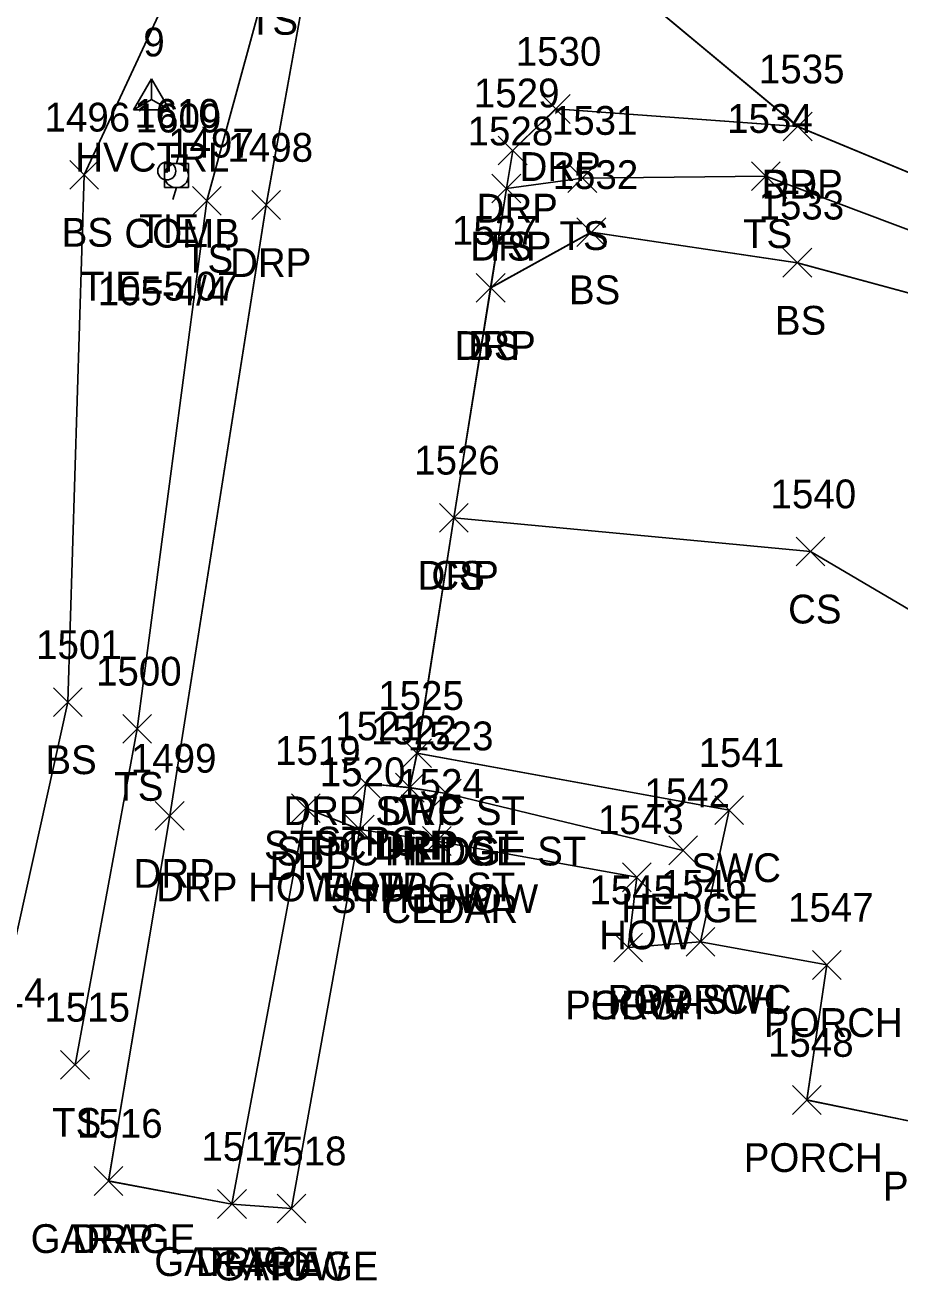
# Model space of a CAD drawing. Extents: x 1554668 to 1563881, y 831386 to 834374.
# Drawn here: x 1561727.2 to 1561788, y 833026.5 to 833113.8 of the extents above; entities that cross this region are included whole.
import ezdxf

# ---------------------------------------------------------------- set-up
doc = ezdxf.new("R2010")
doc.units = 0
for name, color, linetype in [('C_A', 7, 'Continuous'), ('C_C', 7, 'Continuous'), ('C_I', 7, 'Continuous'), ('CBP', 7, 'Continuous'), ('CPSM', 7, 'Continuous'), ('L_A', 7, 'Continuous'), ('L_C', 7, 'Continuous'), ('L_I', 7, 'Continuous'), ('L_TIC', 7, 'Continuous'), ('LAHR', 7, 'Continuous'), ('LBC', 7, 'Continuous'), ('LBF', 7, 'Continuous'), ('LELB', 7, 'Continuous'), ('P_A', 7, 'Continuous'), ('P_I', 7, 'Continuous'), ('P_TIC', 7, 'Continuous'), ('PET', 7, 'Continuous'), ('R_A', 7, 'Continuous'), ('R_I', 7, 'Continuous'), ('R_TIC', 7, 'Continuous'), ('RDP', 7, 'Continuous'), ('RSW', 7, 'Continuous'), ('U_A', 7, 'Continuous'), ('U_C', 7, 'Continuous'), ('U_I', 7, 'Continuous'), ('UP', 7, 'Continuous')]:
    doc.layers.add(name, color=color, linetype=linetype)

msp = doc.modelspace()

# ---------------------------------------------------------------- linework, layer by layer
at = {"layer": 'CBP'}
for radius in [0.625, 0.0833]:
    msp.add_circle((1561737.057, 833103.639), radius, dxfattribs=at)
at = {"layer": 'CPSM'}
for p, q in [((1561734.751, 833107.878), (1561736.001, 833110.043)), ((1561737.251, 833107.878), (1561736.001, 833110.043)), ((1561736.001, 833108.599), (1561736.001, 833110.043)), ((1561734.751, 833107.878), (1561736.001, 833108.599)), ((1561736.001, 833108.599), (1561736.001, 833108.599)), ((1561736.001, 833108.599), (1561737.251, 833107.878)), ((1561734.751, 833107.878), (1561737.251, 833107.878))]:
    msp.add_line(p, q, dxfattribs=at)
at = {"layer": 'L_TIC'}
for points in [[(1561730.309, 833102.379), (1561732.309, 833104.379)], [(1561732.309, 833102.379), (1561730.309, 833104.379)], [(1561764.936, 833102.152), (1561766.936, 833104.152)], [(1561766.936, 833102.152), (1561764.936, 833104.152)], [(1561777.688, 833102.286), (1561779.688, 833104.286)], [(1561779.688, 833102.286), (1561777.688, 833104.286)], [(1561759.653, 833101.418), (1561761.653, 833103.418)], [(1561761.653, 833101.418), (1561759.653, 833103.418)], [(1561738.843, 833100.573), (1561740.843, 833102.573)], [(1561740.843, 833100.573), (1561738.843, 833102.573)], [(1561765.561, 833098.386), (1561767.561, 833100.386)], [(1561767.561, 833098.386), (1561765.561, 833100.386)], [(1561779.872, 833096.268), (1561781.872, 833098.268)], [(1561781.872, 833096.268), (1561779.872, 833098.268)], [(1561758.563, 833094.518), (1561760.563, 833096.518)], [(1561760.563, 833094.518), (1561758.563, 833096.518)], [(1561755.997, 833078.553), (1561757.997, 833080.553)], [(1561757.997, 833078.553), (1561755.997, 833080.553)], [(1561780.79, 833076.208), (1561782.79, 833078.208)], [(1561782.79, 833076.208), (1561780.79, 833078.208)], [(1561729.18, 833065.742), (1561731.18, 833067.742)], [(1561731.18, 833065.742), (1561729.18, 833067.742)], [(1561733.998, 833063.891), (1561735.998, 833065.891)], [(1561735.998, 833063.891), (1561733.998, 833065.891)], [(1561749.893, 833060.088), (1561751.893, 833062.088)], [(1561751.893, 833060.088), (1561749.893, 833062.088)], [(1561752.945, 833059.807), (1561754.945, 833061.807)], [(1561754.945, 833059.807), (1561752.945, 833061.807)], [(1561755.501, 833059.398), (1561757.501, 833061.398)], [(1561757.501, 833059.398), (1561755.501, 833061.398)], [(1561755.501, 833059.398), (1561757.501, 833061.398)], [(1561757.501, 833059.398), (1561755.501, 833061.398)], [(1561749.467, 833056.903), (1561751.467, 833058.903)], [(1561751.467, 833056.903), (1561749.467, 833058.903)], [(1561749.467, 833056.903), (1561751.467, 833058.903)], [(1561751.467, 833056.903), (1561749.467, 833058.903)], [(1561754.827, 833056.094), (1561756.827, 833058.094)], [(1561756.827, 833056.094), (1561754.827, 833058.094)], [(1561754.827, 833056.094), (1561756.827, 833058.094)], [(1561756.827, 833056.094), (1561754.827, 833058.094)], [(1561771.937, 833055.446), (1561773.937, 833057.446)], [(1561773.937, 833055.446), (1561771.937, 833057.446)], [(1561768.713, 833053.575), (1561770.713, 833055.575)], [(1561770.713, 833053.575), (1561768.713, 833055.575)], [(1561773.141, 833049.095), (1561775.141, 833051.095)], [(1561775.141, 833049.095), (1561773.141, 833051.095)], [(1561768.116, 833048.702), (1561770.116, 833050.702)], [(1561770.116, 833048.702), (1561768.116, 833050.702)], [(1561768.116, 833048.702), (1561770.116, 833050.702)], [(1561770.116, 833048.702), (1561768.116, 833050.702)], [(1561781.921, 833047.486), (1561783.921, 833049.486)], [(1561783.921, 833047.486), (1561781.921, 833049.486)], [(1561729.679, 833040.551), (1561731.679, 833042.551)], [(1561731.679, 833040.551), (1561729.679, 833042.551)], [(1561780.527, 833038.106), (1561782.527, 833040.106)], [(1561782.527, 833038.106), (1561780.527, 833040.106)], [(1561731.999, 833032.479), (1561733.999, 833034.479)], [(1561733.999, 833032.479), (1561731.999, 833034.479)], [(1561740.587, 833030.882), (1561742.587, 833032.882)], [(1561742.587, 833030.882), (1561740.587, 833032.882)], [(1561744.722, 833030.57), (1561746.722, 833032.57)], [(1561746.722, 833030.57), (1561744.722, 833032.57)], [(1561744.722, 833030.57), (1561746.722, 833032.57)], [(1561746.722, 833030.57), (1561744.722, 833032.57)]]:
    msp.add_lwpolyline(points, dxfattribs=at)
at = {"layer": 'LAHR'}
for points in [[(1561756.501, 833060.398), (1561772.937, 833056.446)], [(1561756.502, 833060.393), (1561772.936, 833056.448)], [(1561756.502, 833060.393), (1561772.936, 833056.448)], [(1561756.502, 833060.393), (1561772.936, 833056.448)]]:
    msp.add_lwpolyline(points, dxfattribs=at)
at = {"layer": 'LBC'}
for points in [[(1561745.721, 833031.572), (1561750.465, 833057.907), (1561755.826, 833057.095), (1561769.712, 833054.575), (1561769.117, 833049.7)], [(1561745.721, 833031.572), (1561750.465, 833057.907), (1561755.826, 833057.095), (1561769.712, 833054.575), (1561769.117, 833049.7)], [(1561745.721, 833031.572), (1561750.465, 833057.907), (1561755.826, 833057.095), (1561769.712, 833054.575), (1561769.117, 833049.7)], [(1561745.722, 833031.57), (1561750.467, 833057.903), (1561755.827, 833057.094), (1561769.713, 833054.575), (1561769.116, 833049.702)], [(1561732.998, 833033.482), (1561741.587, 833031.878), (1561745.721, 833031.572)], [(1561732.998, 833033.482), (1561741.587, 833031.878), (1561745.721, 833031.572)], [(1561732.998, 833033.482), (1561741.587, 833031.878), (1561745.721, 833031.572)], [(1561732.999, 833033.479), (1561741.587, 833031.882), (1561745.722, 833031.57)]]:
    msp.add_lwpolyline(points, dxfattribs=at)
at = {"layer": 'LBF'}
for points in [[(1561750.465, 833057.907), (1561750.894, 833061.085), (1561753.946, 833060.802), (1561756.502, 833060.393), (1561755.826, 833057.095)], [(1561750.465, 833057.907), (1561750.894, 833061.085), (1561753.946, 833060.802), (1561756.502, 833060.393), (1561755.826, 833057.095)], [(1561750.465, 833057.907), (1561750.894, 833061.085), (1561753.946, 833060.802), (1561756.502, 833060.393), (1561755.826, 833057.095)], [(1561750.467, 833057.903), (1561750.893, 833061.088), (1561753.945, 833060.807), (1561756.501, 833060.398), (1561755.827, 833057.094)], [(1561769.116, 833049.702), (1561774.141, 833050.095), (1561782.921, 833048.486), (1561781.527, 833039.106), (1561791.2, 833037.125)], [(1561769.117, 833049.7), (1561774.138, 833050.098), (1561782.921, 833048.486), (1561781.526, 833039.108), (1561791.202, 833037.121)], [(1561769.117, 833049.7), (1561774.138, 833050.098), (1561782.921, 833048.486), (1561781.526, 833039.108), (1561791.202, 833037.121)], [(1561769.117, 833049.7), (1561774.138, 833050.098), (1561782.921, 833048.486), (1561781.526, 833039.108), (1561791.202, 833037.121)]]:
    msp.add_lwpolyline(points, dxfattribs=at)
at = {"layer": 'LELB'}
for points in [[(1561778.039, 833327.932), (1561772.051, 833294.206), (1561766.887, 833271.209), (1561765.151, 833262.661), (1561758.392, 833232.822), (1561752.146, 833209.695), (1561746.841, 833176.235), (1561747.13, 833155.359), (1561743.927, 833139.533), (1561739.44, 833133.157), (1561744.939, 833126.663), (1561744.35, 833118.103), (1561739.843, 833101.573), (1561734.998, 833064.891), (1561730.679, 833041.551)], [(1561778.039, 833327.929), (1561772.052, 833294.207), (1561766.887, 833271.209), (1561765.151, 833262.665), (1561758.392, 833232.822), (1561752.146, 833209.697), (1561746.842, 833176.239), (1561747.13, 833155.358), (1561743.928, 833139.537), (1561739.44, 833133.16), (1561744.938, 833126.662), (1561744.352, 833118.106), (1561739.845, 833101.571), (1561734.998, 833064.894), (1561730.679, 833041.546)], [(1561778.039, 833327.929), (1561772.052, 833294.207), (1561766.887, 833271.209), (1561765.151, 833262.665), (1561758.392, 833232.822), (1561752.146, 833209.697), (1561746.842, 833176.239), (1561747.13, 833155.358), (1561743.928, 833139.537), (1561739.44, 833133.16), (1561744.938, 833126.662), (1561744.352, 833118.106), (1561739.845, 833101.571), (1561734.998, 833064.894), (1561730.679, 833041.546)], [(1561778.039, 833327.929), (1561772.052, 833294.207), (1561766.887, 833271.209), (1561765.151, 833262.665), (1561758.392, 833232.822), (1561752.146, 833209.697), (1561746.842, 833176.239), (1561747.13, 833155.358), (1561743.928, 833139.537), (1561739.44, 833133.16), (1561744.938, 833126.662), (1561744.352, 833118.106), (1561739.845, 833101.571), (1561734.998, 833064.894), (1561730.679, 833041.546)], [(1561732.632, 833134.289), (1561740.179, 833127.018), (1561739.584, 833121.167), (1561731.309, 833103.379), (1561730.18, 833066.742), (1561724.804, 833042.553)], [(1561732.632, 833134.287), (1561740.178, 833127.014), (1561739.583, 833121.164), (1561731.311, 833103.381), (1561730.179, 833066.742), (1561724.804, 833042.554)], [(1561732.632, 833134.287), (1561740.178, 833127.014), (1561739.583, 833121.164), (1561731.311, 833103.381), (1561730.179, 833066.742), (1561724.804, 833042.554)], [(1561732.632, 833134.287), (1561740.178, 833127.014), (1561739.583, 833121.164), (1561731.311, 833103.381), (1561730.179, 833066.742), (1561724.804, 833042.554)], [(1561760.653, 833102.418), (1561765.936, 833103.152), (1561778.688, 833103.286), (1561801.521, 833094.69), (1561833.034, 833086.688)], [(1561760.655, 833102.418), (1561765.936, 833103.152), (1561778.69, 833103.285), (1561801.525, 833094.689), (1561833.029, 833086.689)], [(1561760.655, 833102.418), (1561765.936, 833103.152), (1561778.69, 833103.285), (1561801.525, 833094.689), (1561833.029, 833086.689)], [(1561760.655, 833102.418), (1561765.936, 833103.152), (1561778.69, 833103.285), (1561801.525, 833094.689), (1561833.029, 833086.689)], [(1561759.56, 833095.52), (1561766.556, 833099.388), (1561780.876, 833097.267), (1561800.964, 833091.82), (1561812.696, 833087.826), (1561817.608, 833087.428), (1561831.491, 833083.396)], [(1561759.56, 833095.52), (1561766.556, 833099.388), (1561780.876, 833097.267), (1561800.964, 833091.82), (1561812.696, 833087.826), (1561817.608, 833087.428), (1561831.491, 833083.396)], [(1561759.56, 833095.52), (1561766.556, 833099.388), (1561780.876, 833097.267), (1561800.964, 833091.82), (1561812.696, 833087.826), (1561817.608, 833087.428), (1561831.491, 833083.396)], [(1561759.563, 833095.518), (1561766.561, 833099.386), (1561780.872, 833097.268), (1561800.967, 833091.819), (1561812.701, 833087.825), (1561817.611, 833087.428), (1561831.488, 833083.397)], [(1561756.997, 833079.553), (1561781.79, 833077.208), (1561804.252, 833063.979), (1561828.64, 833055.94)], [(1561756.999, 833079.55), (1561781.794, 833077.205), (1561804.254, 833063.977), (1561828.637, 833055.941)], [(1561756.999, 833079.55), (1561781.794, 833077.205), (1561804.254, 833063.977), (1561828.637, 833055.941)], [(1561756.999, 833079.55), (1561781.794, 833077.205), (1561804.254, 833063.977), (1561828.637, 833055.941)]]:
    msp.add_lwpolyline(points, dxfattribs=at)
at = {"layer": 'P_TIC'}
for points in [[(1561779.894, 833105.724), (1561781.894, 833107.724)], [(1561781.894, 833105.724), (1561779.894, 833107.724)]]:
    msp.add_lwpolyline(points, dxfattribs=at)
at = {"layer": 'PET'}
for points in [[(1561756.047, 833208.855), (1561751.508, 833175.557), (1561751.379, 833143.109), (1561755.282, 833131.547), (1561765.899, 833119.233), (1561780.894, 833106.724), (1561802.592, 833097.748), (1561834.016, 833088.736), (1561855.823, 833083.845), (1561881.023, 833078.986), (1561911.388, 833072.766), (1561957.622, 833064.067), (1561986.4, 833058.204), (1562024.403, 833050.938), (1562046.572, 833046.487), (1562077.467, 833040.512), (1562106.984, 833034.5), (1562145.634, 833026.762)], [(1561756.046, 833208.853), (1561751.508, 833175.556), (1561751.381, 833143.113), (1561755.284, 833131.55), (1561765.902, 833119.234), (1561780.898, 833106.723), (1561802.597, 833097.747), (1561834.016, 833088.736), (1561855.821, 833083.845), (1561881.025, 833078.985), (1561911.39, 833072.766), (1561957.619, 833064.067), (1561986.405, 833058.204), (1562024.403, 833050.937), (1562046.574, 833046.484), (1562077.464, 833040.513), (1562106.984, 833034.499), (1562145.638, 833026.759)], [(1561756.046, 833208.853), (1561751.508, 833175.556), (1561751.381, 833143.113), (1561755.284, 833131.55), (1561765.902, 833119.234), (1561780.898, 833106.723), (1561802.597, 833097.747), (1561834.016, 833088.736), (1561855.821, 833083.845), (1561881.025, 833078.985), (1561911.39, 833072.766), (1561957.619, 833064.067), (1561986.405, 833058.204), (1562024.403, 833050.937), (1562046.574, 833046.484), (1562077.464, 833040.513), (1562106.984, 833034.499), (1562145.638, 833026.759)], [(1561756.046, 833208.853), (1561751.508, 833175.556), (1561751.381, 833143.113), (1561755.284, 833131.55), (1561765.902, 833119.234), (1561780.898, 833106.723), (1561802.597, 833097.747), (1561834.016, 833088.736), (1561855.821, 833083.845), (1561881.025, 833078.985), (1561911.39, 833072.766), (1561957.619, 833064.067), (1561986.405, 833058.204), (1562024.403, 833050.937), (1562046.574, 833046.484), (1562077.464, 833040.513), (1562106.984, 833034.499), (1562145.638, 833026.759)]]:
    msp.add_lwpolyline(points, dxfattribs=at)
at = {"layer": 'R_TIC'}
for points in [[(1561763.084, 833106.948), (1561765.084, 833108.948)], [(1561765.084, 833106.948), (1561763.084, 833108.948)], [(1561779.894, 833105.724), (1561781.894, 833107.724)], [(1561781.894, 833105.724), (1561779.894, 833107.724)], [(1561760.094, 833104.059), (1561762.094, 833106.059)], [(1561762.094, 833104.059), (1561760.094, 833106.059)], [(1561759.653, 833101.418), (1561761.653, 833103.418)], [(1561761.653, 833101.418), (1561759.653, 833103.418)], [(1561742.966, 833100.278), (1561744.966, 833102.278)], [(1561744.966, 833100.278), (1561742.966, 833102.278)], [(1561758.563, 833094.518), (1561760.563, 833096.518)], [(1561760.563, 833094.518), (1561758.563, 833096.518)], [(1561755.997, 833078.553), (1561757.997, 833080.553)], [(1561757.997, 833078.553), (1561755.997, 833080.553)], [(1561753.444, 833062.202), (1561755.444, 833064.202)], [(1561755.444, 833062.202), (1561753.444, 833064.202)], [(1561753.444, 833062.202), (1561755.444, 833064.202)], [(1561755.444, 833062.202), (1561753.444, 833064.202)], [(1561752.945, 833059.807), (1561754.945, 833061.807)], [(1561754.945, 833059.807), (1561752.945, 833061.807)], [(1561736.259, 833057.845), (1561738.259, 833059.845)], [(1561738.259, 833057.845), (1561736.259, 833059.845)], [(1561745.714, 833058.381), (1561747.714, 833060.381)], [(1561747.714, 833058.381), (1561745.714, 833060.381)], [(1561775.139, 833058.242), (1561777.139, 833060.242)], [(1561777.139, 833058.242), (1561775.139, 833060.242)], [(1561749.467, 833056.903), (1561751.467, 833058.903)], [(1561751.467, 833056.903), (1561749.467, 833058.903)], [(1561773.141, 833049.095), (1561775.141, 833051.095)], [(1561775.141, 833049.095), (1561773.141, 833051.095)], [(1561731.999, 833032.479), (1561733.999, 833034.479)], [(1561733.999, 833032.479), (1561731.999, 833034.479)], [(1561740.587, 833030.882), (1561742.587, 833032.882)], [(1561742.587, 833030.882), (1561740.587, 833032.882)]]:
    msp.add_lwpolyline(points, dxfattribs=at)
at = {"layer": 'RDP'}
for points in [[(1561732.632, 833134.289), (1561739.44, 833133.157), (1561746.072, 833130.791), (1561748.695, 833127.544), (1561743.966, 833101.278), (1561737.259, 833058.845), (1561732.999, 833033.479)], [(1561732.632, 833134.287), (1561739.44, 833133.16), (1561746.073, 833130.793), (1561748.693, 833127.54), (1561743.968, 833101.276), (1561737.259, 833058.85), (1561732.998, 833033.482)], [(1561732.632, 833134.287), (1561739.44, 833133.16), (1561746.073, 833130.793), (1561748.693, 833127.54), (1561743.968, 833101.276), (1561737.259, 833058.85), (1561732.998, 833033.482)], [(1561732.632, 833134.287), (1561739.44, 833133.16), (1561746.073, 833130.793), (1561748.693, 833127.54), (1561743.968, 833101.276), (1561737.259, 833058.85), (1561732.998, 833033.482)], [(1561753.945, 833060.807), (1561754.444, 833063.202), (1561756.997, 833079.553), (1561759.563, 833095.518), (1561760.653, 833102.418), (1561761.094, 833105.059), (1561764.084, 833107.948), (1561780.894, 833106.724)], [(1561753.946, 833060.802), (1561754.442, 833063.206), (1561756.999, 833079.55), (1561759.56, 833095.52), (1561760.655, 833102.418), (1561761.095, 833105.058), (1561764.079, 833107.948), (1561780.898, 833106.723)], [(1561753.946, 833060.802), (1561754.442, 833063.206), (1561756.999, 833079.55), (1561759.56, 833095.52), (1561760.655, 833102.418), (1561761.095, 833105.058), (1561764.079, 833107.948), (1561780.898, 833106.723)], [(1561753.946, 833060.802), (1561754.442, 833063.206), (1561756.999, 833079.55), (1561759.56, 833095.52), (1561760.655, 833102.418), (1561761.095, 833105.058), (1561764.079, 833107.948), (1561780.898, 833106.723)], [(1561741.587, 833031.878), (1561746.713, 833059.384), (1561750.465, 833057.907)], [(1561741.587, 833031.878), (1561746.713, 833059.384), (1561750.465, 833057.907)], [(1561741.587, 833031.878), (1561746.713, 833059.384), (1561750.465, 833057.907)], [(1561741.587, 833031.882), (1561746.714, 833059.381), (1561750.467, 833057.903)]]:
    msp.add_lwpolyline(points, dxfattribs=at)
at = {"layer": 'RSW'}
for points in [[(1561754.442, 833063.206), (1561776.137, 833059.245), (1561774.138, 833050.098)], [(1561754.442, 833063.206), (1561776.137, 833059.245), (1561774.138, 833050.098)], [(1561754.442, 833063.206), (1561776.137, 833059.245), (1561774.138, 833050.098)], [(1561754.444, 833063.202), (1561776.139, 833059.242), (1561774.141, 833050.095)]]:
    msp.add_lwpolyline(points, dxfattribs=at)
at = {"layer": 'UP'}
for p, q in [((1561736.891, 833102.482), (1561736.891, 833104.149)), ((1561736.891, 833104.149), (1561738.557, 833104.149)), ((1561737.974, 833104.982), (1561737.724, 833104.149)), ((1561738.557, 833104.149), (1561738.557, 833102.482)), ((1561737.724, 833103.316), (1561737.724, 833103.316)), ((1561738.557, 833102.482), (1561736.891, 833102.482)), ((1561737.474, 833101.649), (1561737.724, 833102.482))]:
    msp.add_line(p, q, dxfattribs=at)
msp.add_circle((1561737.724, 833103.316), 0.833, dxfattribs=at)

# ---------------------------------------------------------------- texts
at = {"layer": 'C_A'}
for s, p in [('HVCTRL', (1561730.694, 833103.599)), ('TIE', (1561735.136, 833098.639))]:
    msp.add_text(s, height=2, dxfattribs=at).set_placement(p)
at = {"layer": 'C_C'}
msp.add_text('TIE=5.07', height=2, dxfattribs=at).set_placement((1561731.104, 833094.639))
at = {"layer": 'C_I'}
for s, p in [('9', (1561735.426, 833111.599)), ('1610', (1561734.797, 833106.639))]:
    msp.add_text(s, height=2, dxfattribs=at).set_placement(p)
at = {"layer": 'L_A'}
for s, p in [('TS', (1561742.759, 833113.103)), ('BS', (1561729.75, 833098.379)), ('TS', (1561764.345, 833098.152)), ('TS', (1561777.097, 833098.286)), ('TS', (1561759.063, 833097.418)), ('TS', (1561738.253, 833096.573)), ('BS', (1561765.002, 833094.386)), ('BS', (1561779.313, 833092.268)), ('BS', (1561758.004, 833090.518)), ('CS', (1561755.438, 833074.553)), ('CS', (1561780.231, 833072.208)), ('BS', (1561728.621, 833061.742)), ('TS', (1561733.408, 833059.891)), ('STPC', (1561747.404, 833056.088)), ('STPC DRP ST', (1561743.811, 833055.807)), ('STPC HEDGE ST', (1561744.666, 833055.398)), ('HEDGE', (1561752.202, 833055.398)), ('DRP HOW STPC ST', (1561736.317, 833052.903)), ('HOW', (1561747.853, 833052.903)), ('STPC HOW', (1561748.456, 833052.094)), ('HOW', (1561753.212, 833052.094)), ('HEDGE', (1561768.638, 833051.446)), ('HOW', (1561767.099, 833049.575)), ('PORCH', (1561764.738, 833044.702)), ('HOW', (1561766.502, 833044.702)), ('PORCH', (1561769.763, 833045.095)), ('PORCH', (1561778.543, 833043.486)), ('TS', (1561729.089, 833036.551)), ('PORCH', (1561777.149, 833034.106)), ('PORCH', (1561786.822, 833032.125)), ('GARAGE', (1561727.597, 833028.479)), ('GARAGE', (1561736.186, 833026.882)), ('GARAGE', (1561740.32, 833026.57)), ('HOW', (1561743.108, 833026.57))]:
    msp.add_text(s, height=2, dxfattribs=at).set_placement(p)
at = {"layer": 'L_C'}
msp.add_text('CEDAR', height=2, dxfattribs=at).set_placement((1561752.115, 833051.398))
at = {"layer": 'L_I'}
for s, p in [('1496', (1561728.561, 833106.379)), ('1531', (1561763.81, 833106.152)), ('1534', (1561775.995, 833106.286)), ('1528', (1561757.96, 833105.418)), ('1497', (1561737.151, 833104.573)), ('1532', (1561763.868, 833102.386)), ('1533', (1561778.179, 833100.268)), ('1527', (1561756.871, 833098.518)), ('1526', (1561754.249, 833082.553)), ('1540', (1561779.011, 833080.208)), ('1501', (1561727.975, 833069.742)), ('1500', (1561732.14, 833067.891)), ('1521', (1561748.767, 833064.088)), ('1522', (1561751.252, 833063.807)), ('1523', (1561753.808, 833063.398)), ('1523', (1561753.808, 833063.398)), ('1520', (1561747.687, 833060.903)), ('1520', (1561747.687, 833060.903)), ('1524', (1561753.134, 833060.094)), ('1524', (1561753.134, 833060.094)), ('1542', (1561770.244, 833059.446)), ('1543', (1561767.02, 833057.575)), ('1545', (1561766.423, 833052.702)), ('1545', (1561766.423, 833052.702)), ('1546', (1561771.393, 833053.095)), ('1547', (1561780.228, 833051.486)), ('1514', (1561722.678, 833045.553)), ('1515', (1561728.553, 833044.551)), ('1548', (1561778.834, 833042.106)), ('1516', (1561730.817, 833036.479)), ('1517', (1561739.461, 833034.882)), ('1518', (1561743.596, 833034.57)), ('1518', (1561743.596, 833034.57))]:
    msp.add_text(s, height=2, dxfattribs=at).set_placement(p)
at = {"layer": 'P_A'}
msp.add_text('RDP', height=2, dxfattribs=at).set_placement((1561778.382, 833101.724))
at = {"layer": 'P_I'}
msp.add_text('1535', height=2, dxfattribs=at).set_placement((1561778.201, 833109.724))
at = {"layer": 'R_A'}
for s, p in [('DRP', (1561761.572, 833102.948)), ('DRP', (1561778.382, 833101.724)), ('DRP', (1561758.583, 833100.059)), ('DRP', (1561758.142, 833097.418)), ('DRP', (1561741.454, 833096.278)), ('DRP', (1561757.052, 833090.518)), ('DRP', (1561754.485, 833074.553)), ('DRP SWC ST', (1561745.16, 833058.202)), ('DRP', (1561751.932, 833058.202)), ('DRP', (1561751.433, 833055.807)), ('DRP', (1561744.202, 833054.381)), ('SWC', (1561773.502, 833054.242)), ('DRP', (1561734.748, 833053.845)), ('DRP', (1561747.955, 833052.903)), ('POR SWC', (1561767.692, 833045.095)), ('DRP', (1561730.487, 833028.479)), ('DRP', (1561739.075, 833026.882))]:
    msp.add_text(s, height=2, dxfattribs=at).set_placement(p)
at = {"layer": 'R_I'}
for s, p in [('1530', (1561761.304, 833110.948)), ('1535', (1561778.201, 833109.724)), ('1529', (1561758.394, 833108.059)), ('1528', (1561757.96, 833105.418)), ('1498', (1561741.273, 833104.278)), ('1527', (1561756.871, 833098.518)), ('1526', (1561754.249, 833082.553)), ('1525', (1561751.751, 833066.202)), ('1525', (1561751.751, 833066.202)), ('1522', (1561751.252, 833063.807)), ('1519', (1561744.58, 833062.381)), ('1541', (1561774.013, 833062.242)), ('1499', (1561734.559, 833061.845)), ('1520', (1561747.687, 833060.903)), ('1546', (1561771.393, 833053.095)), ('1516', (1561730.817, 833036.479)), ('1517', (1561739.461, 833034.882))]:
    msp.add_text(s, height=2, dxfattribs=at).set_placement(p)
at = {"layer": 'U_A'}
msp.add_text('COMB', height=2, dxfattribs=at).set_placement((1561734.11, 833098.316))
at = {"layer": 'U_C'}
msp.add_text('105-4/4', height=2, dxfattribs=at).set_placement((1561732.259, 833094.316))
at = {"layer": 'U_I'}
msp.add_text('1609', height=2, dxfattribs=at).set_placement((1561734.897, 833106.316))

doc.saveas('drawing.dxf')
